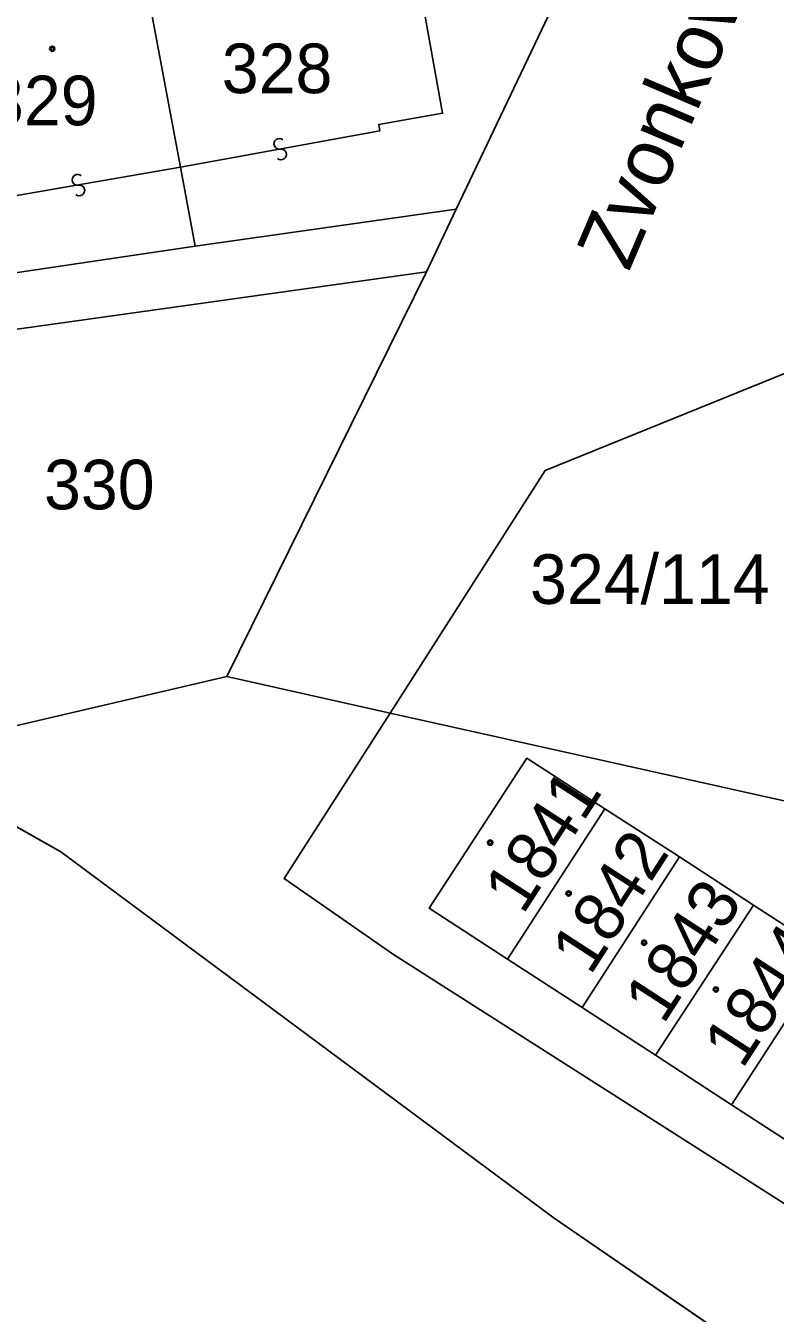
# Model space of a CAD drawing. Extents: x -598233 to -596890, y -1157848 to -1156431.
# Drawn here: x -597241.15 to -597215.44, y -1157620.12 to -1157576.01 of the extents above; entities that cross this region are included whole.
import ezdxf

# ---------------------------------------------------------------- set-up
doc = ezdxf.new("R2010")
doc.units = 0
for name, color, linetype in [('Level 1', 7, 'Continuous'), ('Level 11', 7, 'Continuous'), ('Level 13', 7, 'Continuous'), ('Level 3', 7, 'Continuous'), ('Level 4', 7, 'Continuous'), ('Level 5', 7, 'Continuous'), ('Level 60', 7, 'Continuous'), ('Vrstva 54', 7, 'Continuous'), ('Vrstva 60', 7, 'Continuous')]:
    doc.layers.add(name, color=color, linetype=linetype)

msp = doc.modelspace()

# ---------------------------------------------------------------- linework, layer by layer
at = {"layer": 'Level 1'}
for points in [[(-597409.97, -1157511.62), (-597401.88, -1157508.83), (-597373.87, -1157526.16), (-597366.75, -1157525.36), (-597335.98, -1157542.67), (-597325.9, -1157551.23), (-597302.56, -1157566.5), (-597285.2, -1157579.74), (-597270.24, -1157592.06), (-597269.3, -1157592.83), (-597259.47, -1157596.07), (-597250.85, -1157598.17), (-597245.81, -1157601.01), (-597239.94, -1157604.31), (-597223.03, -1157616.87), (-597206.27, -1157628.35), (-597179.87, -1157644.26), (-597115.94, -1157685.24), (-597093.49, -1157698.66), (-597086.96, -1157702.56), (-597050.66, -1157721.6)], [(-597222.52, -1157574.19), (-597226.39, -1157582.29)], [(-597236.98, -1157574.76), (-597235.84, -1157580.86)], [(-597235.84, -1157580.86), (-597235.34, -1157583.56)], [(-597226.39, -1157582.29), (-597235.34, -1157583.56)], [(-597227.4, -1157584.44), (-597226.39, -1157582.29)], [(-597235.34, -1157583.56), (-597248.38, -1157585.49)], [(-597228.65, -1157599.56), (-597223.33, -1157591.25), (-597214.11, -1157587.51), (-597211.97, -1157583.94)], [(-597248.25, -1157587.27), (-597246.03, -1157587.05), (-597227.4, -1157584.44)], [(-597227.4, -1157584.44), (-597234.25, -1157598.31)], [(-597243.36, -1157600.43), (-597234.25, -1157598.31)], [(-597234.25, -1157598.31), (-597228.65, -1157599.56)], [(-597144.73, -1157635.19), (-597124.59, -1157647.92), (-597112.62, -1157653.99), (-597115.75, -1157660.25), (-597114.28, -1157671.45), (-597118.54, -1157677.88), (-597228.54, -1157607.83), (-597232.29, -1157605.23), (-597228.65, -1157599.56)], [(-597208.07, -1157602.36), (-597208.87, -1157603.96), (-597228.65, -1157599.56)], [(-597245.81, -1157601.01), (-597239.94, -1157604.31), (-597223.03, -1157616.87), (-597206.27, -1157628.35), (-597179.87, -1157644.26), (-597115.94, -1157685.24)], [(-597224.63, -1157607.99), (-597227.31, -1157606.25), (-597223.96, -1157601.11), (-597221.29, -1157602.84)], [(-597224.63, -1157607.99), (-597221.29, -1157602.84)], [(-597221.29, -1157602.84), (-597218.73, -1157604.49)], [(-597222.07, -1157609.65), (-597218.73, -1157604.49)], [(-597218.73, -1157604.49), (-597216.19, -1157606.14)], [(-597216.19, -1157606.14), (-597219.55, -1157611.28)], [(-597216.19, -1157606.14), (-597213.59, -1157607.82)], [(-597213.59, -1157607.82), (-597216.94, -1157612.98)], [(-597222.07, -1157609.65), (-597224.63, -1157607.99)], [(-597219.55, -1157611.28), (-597222.07, -1157609.65)], [(-597216.94, -1157612.98), (-597219.55, -1157611.28)], [(-597214.35, -1157614.66), (-597216.94, -1157612.98)]]:
    msp.add_lwpolyline(points, dxfattribs=at)
at = {"layer": 'Level 13'}
for centre, start, end in [((-597232.451, -1157580.058), 47.7292, 279.8272), ((-597232.388, -1157580.421), 227.5147, 100.1047), ((-597239.371, -1157581.288), 46.9516, 279.5416), ((-597239.31, -1157581.652), 227.1661, 99.2641)]:
    msp.add_arc(centre, 0.184, start, end, dxfattribs=at)
at = {"layer": 'Level 3'}
for points in [[(-597235.84, -1157580.86), (-597229, -1157579.61), (-597229.04, -1157579.39), (-597226.85, -1157579.01), (-597227.68, -1157574.41)], [(-597235.84, -1157580.86), (-597242.85, -1157582.07), (-597242.98, -1157581.25), (-597244.95, -1157581.68), (-597246.04, -1157575.42)]]:
    msp.add_lwpolyline(points, dxfattribs=at)
at = {"layer": 'Level 5'}
for centre, radius in [((-597240.24, -1157576.8), 0.09), ((-597240.24, -1157576.8), 0.0521), ((-597225.22, -1157604), 0.09), ((-597225.22, -1157604), 0.0521), ((-597222.53, -1157605.74), 0.09), ((-597222.53, -1157605.74), 0.0521), ((-597219.94, -1157607.43), 0.09), ((-597219.94, -1157607.43), 0.0521), ((-597217.48, -1157609.03), 0.09), ((-597217.48, -1157609.03), 0.0521)]:
    msp.add_circle(centre, radius, dxfattribs=at)
at = {"layer": 'Level 60'}
for points in [[(-597207.94, -1157578.2), (-597208.52, -1157579.02), (-597211.97, -1157583.94), (-597214.11, -1157587.51), (-597223.33, -1157591.25), (-597228.65, -1157599.56), (-597234.25, -1157598.31), (-597227.4, -1157584.44), (-597226.39, -1157582.29), (-597222.52, -1157574.19), (-597220.91, -1157570.63), (-597219.84, -1157568.42), (-597217.55, -1157563.4), (-597212.54, -1157554.36), (-597208.4, -1157546.34), (-597208.14, -1157545.66), (-597207.64, -1157544.59), (-597189.61, -1157565.11), (-597198.92, -1157583.98)], [(-597220.91, -1157570.63), (-597222.52, -1157574.19), (-597226.39, -1157582.29), (-597235.34, -1157583.56), (-597235.84, -1157580.86), (-597236.98, -1157574.76), (-597237.08, -1157574.21), (-597235.23, -1157573.93), (-597230.32, -1157572.81), (-597228.31, -1157572.34), (-597228.14, -1157572.3)], [(-597236.98, -1157574.76), (-597235.84, -1157580.86), (-597235.34, -1157583.56), (-597248.38, -1157585.49), (-597248.44, -1157584.83), (-597249.95, -1157575.79), (-597246.04, -1157575.42), (-597245.6, -1157575.38), (-597245.59, -1157575.5), (-597243.66, -1157575.21), (-597237.08, -1157574.21)], [(-597265.22, -1157591.55), (-597269.3, -1157592.83), (-597270.24, -1157592.06), (-597268.93, -1157589.97), (-597261.94, -1157588.07), (-597257.71, -1157586.83), (-597248.38, -1157585.49), (-597235.34, -1157583.56), (-597226.39, -1157582.29), (-597227.4, -1157584.44), (-597246.03, -1157587.05), (-597248.25, -1157587.27), (-597260.15, -1157590.33)], [(-597223.33, -1157591.25), (-597214.11, -1157587.51), (-597211.97, -1157583.94), (-597209.28, -1157585.69), (-597206.72, -1157587.35), (-597204.2, -1157588.99), (-597202.09, -1157590.35), (-597205.32, -1157596.84), (-597205.79, -1157596.53), (-597208.51, -1157594.76), (-597212.47, -1157592.12), (-597214.85, -1157595.57), (-597212.01, -1157599.8), (-597209.31, -1157601.55), (-597208.07, -1157602.36), (-597208.87, -1157603.96), (-597228.65, -1157599.56)], [(-597227.4, -1157584.44), (-597234.25, -1157598.31), (-597243.36, -1157600.43), (-597248.25, -1157587.27), (-597246.03, -1157587.05)], [(-597227.31, -1157606.25), (-597223.96, -1157601.11), (-597221.29, -1157602.84), (-597224.63, -1157607.99)], [(-597222.07, -1157609.65), (-597224.63, -1157607.99), (-597221.29, -1157602.84), (-597218.73, -1157604.49)], [(-597219.55, -1157611.28), (-597222.07, -1157609.65), (-597218.73, -1157604.49), (-597216.19, -1157606.14)], [(-597216.94, -1157612.98), (-597219.55, -1157611.28), (-597216.19, -1157606.14), (-597213.59, -1157607.82)], [(-597214.35, -1157614.66), (-597216.94, -1157612.98), (-597213.59, -1157607.82), (-597211.01, -1157609.49)]]:
    msp.add_lwpolyline(points, close=True, dxfattribs=at)
for points in [[(-597302.56, -1157566.5), (-597285.2, -1157579.74), (-597270.24, -1157592.06), (-597269.3, -1157592.83), (-597259.47, -1157596.07), (-597250.85, -1157598.17), (-597245.81, -1157601.01), (-597239.94, -1157604.31), (-597223.03, -1157616.87), (-597206.27, -1157628.35), (-597179.87, -1157644.26), (-597115.94, -1157685.24)], [(-597115.94, -1157685.24), (-597179.87, -1157644.26), (-597206.27, -1157628.35), (-597223.03, -1157616.87), (-597239.94, -1157604.31), (-597245.81, -1157601.01), (-597245.52, -1157600.94), (-597244.68, -1157600.76), (-597243.36, -1157600.43), (-597234.25, -1157598.31), (-597228.65, -1157599.56), (-597232.29, -1157605.23), (-597228.54, -1157607.83), (-597118.54, -1157677.88)], [(-597118.54, -1157677.88), (-597228.54, -1157607.83), (-597232.29, -1157605.23), (-597228.65, -1157599.56), (-597208.87, -1157603.96), (-597208.07, -1157602.36), (-597206.75, -1157603.22), (-597204.07, -1157604.96), (-597201.56, -1157606.6), (-597199.04, -1157608.23), (-597196.53, -1157609.87), (-597194.01, -1157611.5), (-597191.5, -1157613.14), (-597188.98, -1157614.77), (-597186.47, -1157616.41), (-597183.95, -1157618.04), (-597181.44, -1157619.68)], [(-597193.21, -1157621), (-597195.79, -1157619.33), (-597198.29, -1157617.71), (-597200.83, -1157616.07), (-597203.36, -1157614.43), (-597205.87, -1157612.81), (-597208.41, -1157611.17), (-597211.01, -1157609.49), (-597213.59, -1157607.82), (-597216.19, -1157606.14), (-597218.73, -1157604.49), (-597221.29, -1157602.84), (-597223.96, -1157601.11), (-597227.31, -1157606.25), (-597224.63, -1157607.99), (-597222.07, -1157609.65), (-597219.55, -1157611.28), (-597216.94, -1157612.98), (-597214.35, -1157614.66), (-597211.78, -1157616.33), (-597209.24, -1157617.98), (-597206.72, -1157619.61), (-597204.2, -1157621.24)]]:
    msp.add_lwpolyline(points, dxfattribs=at)
at = {"layer": 'Vrstva 54'}
for p, q in [((-597245.81, -1157601.01), (-597239.94, -1157604.31)), ((-597239.94, -1157604.31), (-597223.03, -1157616.87)), ((-597223.03, -1157616.87), (-597206.27, -1157628.35))]:
    msp.add_line(p, q, dxfattribs=at)
at = {"layer": 'Vrstva 60'}
for points in [[(-597302.56, -1157566.5), (-597285.2, -1157579.74), (-597270.24, -1157592.06), (-597269.3, -1157592.83), (-597259.47, -1157596.07), (-597250.85, -1157598.17), (-597245.81, -1157601.01), (-597239.94, -1157604.31), (-597223.03, -1157616.87), (-597206.27, -1157628.35), (-597179.87, -1157644.26), (-597115.94, -1157685.24)], [(-597115.94, -1157685.24), (-597179.87, -1157644.26), (-597206.27, -1157628.35), (-597223.03, -1157616.87), (-597239.94, -1157604.31), (-597245.81, -1157601.01), (-597250.85, -1157598.17), (-597259.47, -1157596.07), (-597269.3, -1157592.83), (-597270.24, -1157592.06), (-597285.2, -1157579.74), (-597302.56, -1157566.5)]]:
    msp.add_lwpolyline(points, dxfattribs=at)

# ---------------------------------------------------------------- texts
at = {"layer": 'Level 11'}
msp.add_text('Zvonková', height=2, rotation=66.9358, dxfattribs=at).set_placement((-597220.467, -1157584.468))
at = {"layer": 'Level 4'}
for s, p in [('328', (-597234.424, -1157578.32)), ('329', (-597242.476, -1157579.42)), ('330', (-597240.521, -1157592.58)), ('324/114', (-597223.853, -1157595.82))]:
    msp.add_text(s, height=1.7, dxfattribs=at).set_placement(p)
for s, p in [('1841', (-597224.096, -1157606.503)), ('1842', (-597221.788, -1157608.585)), ('1843', (-597219.284, -1157610.265)), ('1844', (-597216.573, -1157611.79))]:
    msp.add_text(s, height=1.7, rotation=57.1069, dxfattribs=at).set_placement(p)

doc.saveas('drawing.dxf')
